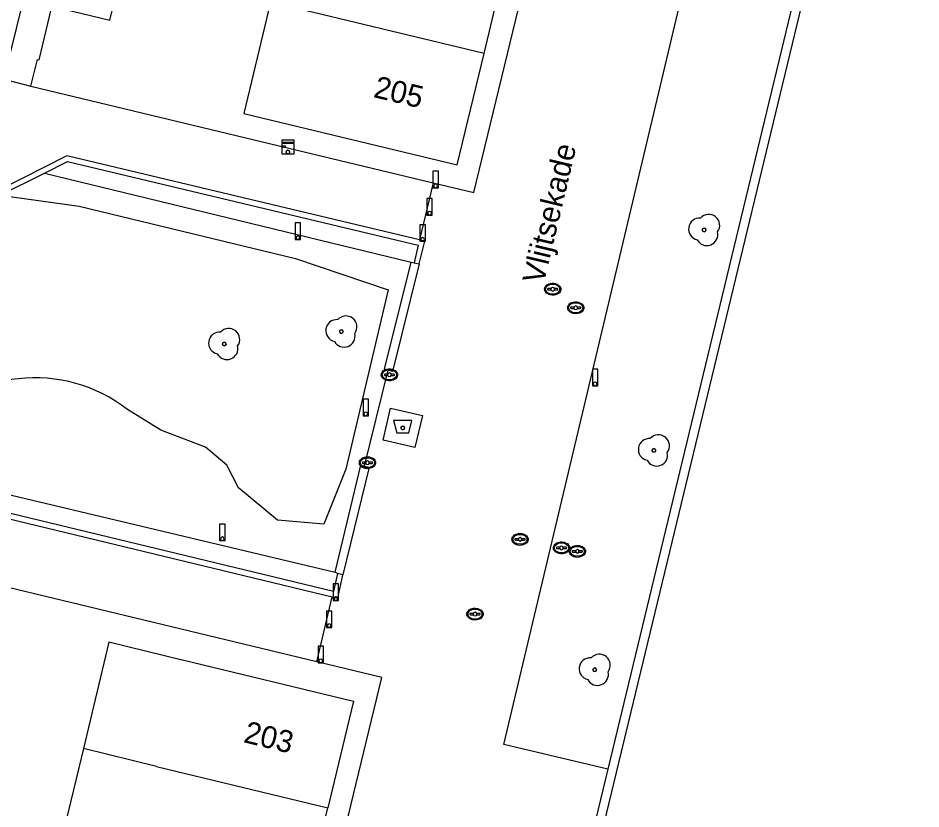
# Model space of a CAD drawing. Extents: x 194485 to 197793, y 468269 to 470822.
# Drawn here: x 194948.58 to 194997.88, y 470365.73 to 470408.89 of the extents above; entities that cross this region are included whole.
import ezdxf

# ---------------------------------------------------------------- set-up
doc = ezdxf.new("R2010")
doc.units = 0
for name, color, linetype in [('BGT grensvlak begroeid terreindeel', 7, 'Continuous'), ('BGT grensvlak ondersteunend wegdeel', 7, 'Continuous'), ('BGT grensvlak pand op maaiveld', 7, 'Continuous'), ('BGT grensvlak pand op maaiveld LR', 7, 'Continuous'), ('BGT grensvlak scheiding', 7, 'Continuous'), ('BGT grensvlak wegdeel', 7, 'Continuous'), ('BGT puntobject bak afval apart plaats', 7, 'Continuous'), ('BGT puntobject kast elektrakast', 7, 'Continuous'), ('BGT puntobject paal afsluitpaal', 7, 'Continuous'), ('BGT puntobject paal lichtmast', 7, 'Continuous'), ('BGT puntobject put inspectie- rioolput', 7, 'Continuous'), ('BGT puntobject put kolk', 7, 'Continuous'), ('BGT puntobject vegetatieobject boom', 7, 'Continuous'), ('BGT tekst huisnummerreeks', 7, 'Continuous'), ('BGT tekst openbare ruimte label weg', 7, 'Continuous')]:
    doc.layers.add(name, color=color, linetype=linetype)

msp = doc.modelspace()

# ---------------------------------------------------------------- linework, layer by layer
at = {"layer": 'BGT grensvlak begroeid terreindeel'}
for points in [[(194947.608, 470399.215), (194951.908, 470398.622), (194963.732, 470395.776), (194968.794, 470394.066), (194966.473, 470384.273), (194965.269, 470381.264), (194962.735, 470381.49), (194960.619, 470383.253), (194959.977, 470384.485), (194958.809, 470385.465), (194956.381, 470386.399), (194954.55, 470387.525)], [(194948.577, 470389.198), (194945.404, 470388.875), (194941.747, 470387.642), (194940.122, 470385.773), (194938.306, 470386.352), (194936.774, 470387.186), (194936.55, 470389.055), (194937.842, 470394.246)]]:
    msp.add_lwpolyline(points, dxfattribs=at)
msp.add_arc((194949.538, 470381.129), 8.126, 51.9144, 96.7911, dxfattribs=at)
at = {"layer": 'BGT grensvlak ondersteunend wegdeel'}
for p, q in [((194947.608, 470399.215), (194950.023, 470400.422)), ((194950.023, 470400.422), (194970.043, 470395.569)), ((194970.427, 470396.49), (194970.208, 470395.523)), ((194934.702, 470386.065), (194965.885, 470378.645)), ((194966.012, 470378.583), (194965.805, 470377.585))]:
    msp.add_line(p, q, dxfattribs=at)
for points in [[(194950.023, 470400.422), (194951.275, 470401.059), (194970.427, 470396.49)], [(194965.805, 470377.585), (194935.255, 470384.965), (194934.702, 470386.065)]]:
    msp.add_lwpolyline(points, dxfattribs=at)
at = {"layer": 'BGT grensvlak pand op maaiveld'}
for p, q in [((194950.415, 470416.323), (194948.097, 470406.767)), ((194974.02, 470406.963), (194975.419, 470412.798)), ((194952.142, 470369.017), (194950.877, 470363.747))]:
    msp.add_line(p, q, dxfattribs=at)
for points in [[(194950.632, 470409.476), (194953.592, 470408.78), (194954.304, 470411.72)], [(194962.37, 470409.755), (194960.903, 470403.676), (194972.56, 470400.872), (194974.02, 470406.963)], [(194957.544, 470373.839), (194953.539, 470374.833), (194952.142, 470369.017)], [(194957.544, 470373.839), (194957.55, 470373.865), (194966.895, 470371.6), (194965.484, 470365.789)], [(194965.368, 470360.197), (194964.196, 470360.482), (194965.484, 470365.789)]]:
    msp.add_lwpolyline(points, dxfattribs=at)
at = {"layer": 'BGT grensvlak pand op maaiveld LR'}
for p, q in [((194974.02, 470406.963), (194962.37, 470409.755)), ((194956.142, 470368.049), (194952.142, 470369.017)), ((194956.142, 470368.049), (194965.484, 470365.789))]:
    msp.add_line(p, q, dxfattribs=at)
at = {"layer": 'BGT grensvlak scheiding'}
for p, q in [((194970.043, 470395.569), (194970.208, 470395.523)), ((194970.208, 470395.523), (194970.483, 470395.472)), ((194983.929, 470380.934), (194980.781, 470367.902)), ((194966.012, 470378.583), (194965.885, 470378.645)), ((194966.312, 470378.51), (194966.012, 470378.583)), ((194980.781, 470367.902), (194978.004, 470356.407))]:
    msp.add_line(p, q, dxfattribs=at)
for points in [[(194967.401, 470311.13), (194971.322, 470326.832), (194971.959, 470329.451), (194977.429, 470351.898), (194984.415, 470380.816), (194992.917, 470416.021), (194996.687, 470429.814), (194999.969, 470441.597)], [(194967.401, 470311.13), (194971.322, 470326.832), (194971.959, 470329.451), (194977.429, 470351.898), (194984.415, 470380.816), (194992.917, 470416.021), (194996.687, 470429.814), (194999.969, 470441.597)], [(194994.085, 470422.192), (194992.432, 470416.146), (194983.929, 470380.934)], [(194968.766, 470389.676), (194968.58, 470389.736), (194970.043, 470395.569)], [(194970.483, 470395.472), (194969.03, 470389.592), (194968.766, 470389.676)], [(194965.885, 470378.645), (194967.3, 470384.485), (194967.468, 470384.438)], [(194967.468, 470384.438), (194967.753, 470384.38), (194966.312, 470378.51)]]:
    msp.add_lwpolyline(points, dxfattribs=at)
at = {"layer": 'BGT grensvlak wegdeel'}
for p, q in [((194947.806, 470405.553), (194949.281, 470405.179)), ((194949.281, 470405.179), (194971.246, 470399.896)), ((194971.246, 470399.896), (194970.497, 470396.782)), ((194968.766, 470389.676), (194967.468, 470384.438)), ((194964.884, 470373.758), (194965.735, 470377.294))]:
    msp.add_line(p, q, dxfattribs=at)
for points in [[(194949.281, 470405.179), (194949.632, 470406.637), (194949.729, 470406.614), (194956.893, 470436.688), (194960.634, 470452.248), (194960.319, 470452.338), (194963.264, 470470.599)], [(194971.246, 470399.896), (194973.456, 470399.365), (194979.407, 470423.894), (194980.849, 470423.551), (194986.219, 470445.939), (194985.876, 470445.997), (194991.701, 470470.408)], [(194980.781, 470367.902), (194975.107, 470369.246), (194984.962, 470410.741), (194988.169, 470423.778)], [(194970.497, 470396.782), (194951.238, 470401.376), (194931.646, 470391.43), (194935.05, 470384.706), (194965.735, 470377.294)], [(194970.483, 470395.472), (194970.785, 470396.713), (194970.497, 470396.782)], [(194970.66, 470387.197), (194970.246, 470385.443), (194968.507, 470385.853), (194968.921, 470387.607), (194970.66, 470387.197)], [(194964.884, 470373.758), (194944.02, 470378.774), (194943.715, 470377.517)], [(194965.735, 470377.294), (194966.036, 470377.221), (194966.312, 470378.51)], [(194965.368, 470360.197), (194968.446, 470372.893), (194964.884, 470373.758)]]:
    msp.add_lwpolyline(points, dxfattribs=at)
at = {"layer": 'BGT puntobject bak afval apart plaats'}
msp.add_lwpolyline([(194969.908, 470386.25), (194970.083, 470386.925), (194969.083, 470386.925), (194969.258, 470386.25)], close=True, dxfattribs=at)
msp.add_circle((194969.583, 470386.525), 0.1, dxfattribs=at)
for start, end in [(0, 180), (180, 0)]:
    msp.add_arc((194969.583, 470386.525), 0.1, start, end, dxfattribs=at)
at = {"layer": 'BGT puntobject kast elektrakast'}
msp.add_lwpolyline([(194963.652, 470402.22), (194962.976, 470402.22), (194962.976, 470402.119), (194963.652, 470402.119)], close=True, dxfattribs=at)
msp.add_lwpolyline([(194963.314, 470401.472), (194963.652, 470401.472), (194963.652, 470402.046), (194962.976, 470402.046), (194962.976, 470401.472), (194963.314, 470401.472)], dxfattribs=at)
for centre, radius in [((194963.118, 470401.877), 0.0607), ((194963.314, 470401.572), 0.1)]:
    msp.add_circle(centre, radius, dxfattribs=at)
for start, end in [(0, 180), (180, 0)]:
    msp.add_arc((194963.314, 470401.572), 0.1, start, end, dxfattribs=at)
at = {"layer": 'BGT puntobject paal afsluitpaal'}
for points in [[(194971.529, 470400.53), (194971.229, 470400.53), (194971.229, 470399.63), (194971.379, 470399.63)], [(194971.379, 470399.63), (194971.529, 470399.63), (194971.529, 470400.53)], [(194971.197, 470399.037), (194970.897, 470399.037), (194970.897, 470398.137), (194971.047, 470398.137)], [(194971.047, 470398.137), (194971.197, 470398.137), (194971.197, 470399.037)], [(194970.819, 470397.609), (194970.519, 470397.609), (194970.519, 470396.709), (194970.669, 470396.709)], [(194970.669, 470396.709), (194970.819, 470396.709), (194970.819, 470397.609)], [(194966.082, 470378.008), (194965.782, 470378.008), (194965.782, 470377.108), (194965.932, 470377.108)], [(194965.932, 470377.108), (194966.082, 470377.108), (194966.082, 470378.008)], [(194965.718, 470376.527), (194965.418, 470376.527), (194965.418, 470375.627), (194965.568, 470375.627)], [(194965.568, 470375.627), (194965.718, 470375.627), (194965.718, 470376.527)], [(194965.259, 470374.608), (194964.959, 470374.608), (194964.959, 470373.708), (194965.109, 470373.708)], [(194965.109, 470373.708), (194965.259, 470373.708), (194965.259, 470374.608)]]:
    msp.add_lwpolyline(points, dxfattribs=at)
for centre, start, end in [((194971.379, 470399.73), 0, 180), ((194971.379, 470399.73), 0, 180), ((194971.379, 470399.73), 180, 0), ((194971.379, 470399.73), 180, 270), ((194971.379, 470399.73), 270, 0), ((194971.047, 470398.237), 0, 180), ((194971.047, 470398.237), 0, 180), ((194971.047, 470398.237), 180, 0), ((194971.047, 470398.237), 180, 270), ((194971.047, 470398.237), 270, 0), ((194970.669, 470396.809), 0, 180), ((194970.669, 470396.809), 0, 180), ((194970.669, 470396.809), 180, 0), ((194970.669, 470396.809), 180, 270), ((194970.669, 470396.809), 270, 0), ((194965.932, 470377.208), 0, 180), ((194965.932, 470377.208), 0, 180), ((194965.932, 470377.208), 180, 0), ((194965.932, 470377.208), 180, 270), ((194965.932, 470377.208), 270, 0), ((194965.568, 470375.727), 0, 180), ((194965.568, 470375.727), 0, 180), ((194965.568, 470375.727), 180, 0), ((194965.568, 470375.727), 180, 270), ((194965.568, 470375.727), 270, 0), ((194965.109, 470373.808), 0, 180), ((194965.109, 470373.808), 0, 180), ((194965.109, 470373.808), 180, 0), ((194965.109, 470373.808), 180, 270), ((194965.109, 470373.808), 270, 0)]:
    msp.add_arc(centre, 0.1, start, end, dxfattribs=at)
at = {"layer": 'BGT puntobject paal lichtmast'}
for points in [[(194964.004, 470397.705), (194963.704, 470397.705), (194963.704, 470396.805), (194963.854, 470396.805)], [(194963.854, 470396.805), (194964.004, 470396.805), (194964.004, 470397.705)], [(194980.235, 470389.72), (194979.935, 470389.72), (194979.935, 470388.82), (194980.085, 470388.82)], [(194980.085, 470388.82), (194980.235, 470388.82), (194980.235, 470389.72)], [(194967.714, 470388.087), (194967.414, 470388.087), (194967.414, 470387.187), (194967.564, 470387.187)], [(194967.564, 470387.187), (194967.714, 470387.187), (194967.714, 470388.087)], [(194959.883, 470381.272), (194959.583, 470381.272), (194959.583, 470380.372), (194959.733, 470380.372)], [(194959.733, 470380.372), (194959.883, 470380.372), (194959.883, 470381.272)]]:
    msp.add_lwpolyline(points, dxfattribs=at)
for centre, start, end in [((194963.854, 470396.905), 0, 180), ((194963.854, 470396.905), 0, 180), ((194963.854, 470396.905), 180, 0), ((194963.854, 470396.905), 180, 270), ((194963.854, 470396.905), 270, 0), ((194980.085, 470388.92), 0, 180), ((194980.085, 470388.92), 0, 180), ((194980.085, 470388.92), 180, 0), ((194980.085, 470388.92), 180, 270), ((194980.085, 470388.92), 270, 0), ((194967.564, 470387.287), 0, 180), ((194967.564, 470387.287), 0, 180), ((194967.564, 470387.287), 180, 0), ((194967.564, 470387.287), 180, 270), ((194967.564, 470387.287), 270, 0), ((194959.733, 470380.472), 0, 180), ((194959.733, 470380.472), 0, 180), ((194959.733, 470380.472), 180, 0), ((194959.733, 470380.472), 180, 270), ((194959.733, 470380.472), 270, 0)]:
    msp.add_arc(centre, 0.1, start, end, dxfattribs=at)
at = {"layer": 'BGT puntobject put inspectie- rioolput'}
for p, q in [((194977.678, 470394.129), (194977.521, 470394.129)), ((194977.521, 470394.055), (194977.678, 470394.055)), ((194978.021, 470394.129), (194977.864, 470394.129)), ((194977.864, 470394.055), (194978.021, 470394.055)), ((194978.934, 470393.115), (194978.777, 470393.115)), ((194978.777, 470393.04), (194978.934, 470393.04)), ((194979.277, 470393.115), (194979.12, 470393.115)), ((194979.12, 470393.04), (194979.277, 470393.04)), ((194975.894, 470380.476), (194975.737, 470380.476)), ((194975.737, 470380.4), (194975.894, 470380.4)), ((194976.237, 470380.476), (194976.08, 470380.476)), ((194976.08, 470380.4), (194976.237, 470380.4)), ((194978.157, 470380.013), (194978, 470380.013)), ((194978, 470379.938), (194978.157, 470379.938)), ((194978.5, 470380.013), (194978.343, 470380.013)), ((194978.343, 470379.938), (194978.5, 470379.938)), ((194979.024, 470379.821), (194978.867, 470379.821)), ((194978.867, 470379.746), (194979.024, 470379.746)), ((194979.367, 470379.821), (194979.21, 470379.821)), ((194979.21, 470379.746), (194979.367, 470379.746)), ((194973.435, 470376.397), (194973.278, 470376.397)), ((194973.278, 470376.322), (194973.435, 470376.322)), ((194973.778, 470376.397), (194973.621, 470376.397)), ((194973.621, 470376.322), (194973.778, 470376.322))]:
    msp.add_line(p, q, dxfattribs=at)
for centre, radius, start, end in [((194977.771, 470394.092), 0.1, 0, 180), ((194977.521, 470394.092), 0.0375, 90, 270), ((194977.771, 470394.092), 0.1, 157.9757, 180), ((194977.771, 470394.092), 0.1, 180, 202.0243), ((194977.771, 470394.092), 0.1, 180, 0), ((194977.771, 470394.092), 0.1, 0, 22.0243), ((194977.771, 470394.092), 0.1, 337.9757, 0), ((194978.021, 470394.092), 0.0375, 270, 90), ((194979.027, 470393.077), 0.1, 0, 180), ((194978.777, 470393.077), 0.0375, 90, 270), ((194979.027, 470393.077), 0.1, 157.9757, 180), ((194979.027, 470393.077), 0.1, 180, 202.0243), ((194979.027, 470393.077), 0.1, 180, 0), ((194979.027, 470393.077), 0.1, 0, 22.0243), ((194979.027, 470393.077), 0.1, 337.9757, 0), ((194979.277, 470393.077), 0.0375, 270, 90), ((194975.737, 470380.438), 0.0375, 90, 270), ((194975.987, 470380.438), 0.1, 0, 180), ((194975.987, 470380.438), 0.1, 157.9757, 180), ((194975.987, 470380.438), 0.1, 180, 202.0243), ((194975.987, 470380.438), 0.1, 180, 0), ((194975.987, 470380.438), 0.1, 0, 22.0243), ((194975.987, 470380.438), 0.1, 337.9757, 0), ((194976.237, 470380.438), 0.0375, 270, 90), ((194978, 470379.975), 0.0375, 90, 270), ((194978.25, 470379.975), 0.1, 0, 180), ((194978.25, 470379.975), 0.1, 157.9757, 180), ((194978.25, 470379.975), 0.1, 180, 202.0243), ((194978.25, 470379.975), 0.1, 180, 0), ((194978.25, 470379.975), 0.1, 0, 22.0243), ((194978.25, 470379.975), 0.1, 337.9757, 0), ((194978.5, 470379.975), 0.0375, 270, 90), ((194979.117, 470379.783), 0.1, 0, 180), ((194978.867, 470379.783), 0.0375, 90, 270), ((194979.117, 470379.783), 0.1, 157.9757, 180), ((194979.117, 470379.783), 0.1, 180, 202.0243), ((194979.117, 470379.783), 0.1, 180, 0), ((194979.117, 470379.783), 0.1, 0, 22.0243), ((194979.117, 470379.783), 0.1, 337.9757, 0), ((194979.367, 470379.783), 0.0375, 270, 90), ((194973.528, 470376.359), 0.1, 0, 180), ((194973.278, 470376.359), 0.0375, 90, 270), ((194973.528, 470376.359), 0.1, 157.9757, 180), ((194973.528, 470376.359), 0.1, 180, 202.0243), ((194973.528, 470376.359), 0.1, 180, 0), ((194973.528, 470376.359), 0.1, 0, 22.0243), ((194973.528, 470376.359), 0.1, 337.9757, 0), ((194973.778, 470376.359), 0.0375, 270, 90)]:
    msp.add_arc(centre, radius, start, end, dxfattribs=at)
for centre in [(194977.771, 470394.092), (194979.027, 470393.077), (194975.987, 470380.438), (194978.25, 470379.975), (194979.117, 470379.783), (194973.528, 470376.359)]:
    msp.add_ellipse(centre, major_axis=(0.392, 0), ratio=0.689655, dxfattribs=at)
for points in [[(194978.213, 470394.092), (194978.213, 470394.135), (194978.201, 470394.179), (194978.135, 470394.293), (194978.054, 470394.35), (194977.862, 470394.415), (194977.752, 470394.421), (194977.549, 470394.38), (194977.458, 470394.333), (194977.355, 470394.216), (194977.33, 470394.156), (194977.328, 470394.034), (194977.352, 470393.973), (194977.436, 470393.874), (194977.495, 470393.835), (194977.674, 470393.767), (194977.808, 470393.76), (194978.041, 470393.822), (194978.141, 470393.891), (194978.204, 470394.016), (194978.213, 470394.054), (194978.213, 470394.092)], [(194979.469, 470393.077), (194979.469, 470393.12), (194979.457, 470393.164), (194979.391, 470393.278), (194979.31, 470393.335), (194979.118, 470393.4), (194979.008, 470393.406), (194978.805, 470393.365), (194978.714, 470393.318), (194978.611, 470393.201), (194978.586, 470393.141), (194978.584, 470393.019), (194978.608, 470392.958), (194978.692, 470392.859), (194978.751, 470392.82), (194978.93, 470392.752), (194979.064, 470392.745), (194979.297, 470392.807), (194979.397, 470392.876), (194979.46, 470393.001), (194979.469, 470393.039), (194979.469, 470393.077)], [(194976.429, 470380.438), (194976.429, 470380.481), (194976.417, 470380.525), (194976.351, 470380.639), (194976.27, 470380.696), (194976.078, 470380.761), (194975.968, 470380.767), (194975.765, 470380.726), (194975.674, 470380.679), (194975.571, 470380.562), (194975.546, 470380.502), (194975.544, 470380.38), (194975.568, 470380.319), (194975.652, 470380.22), (194975.711, 470380.181), (194975.89, 470380.113), (194976.024, 470380.106), (194976.257, 470380.168), (194976.357, 470380.237), (194976.42, 470380.362), (194976.429, 470380.4), (194976.429, 470380.438)], [(194978.692, 470379.975), (194978.692, 470380.018), (194978.68, 470380.062), (194978.614, 470380.176), (194978.533, 470380.233), (194978.341, 470380.298), (194978.231, 470380.304), (194978.028, 470380.263), (194977.937, 470380.216), (194977.834, 470380.099), (194977.809, 470380.039), (194977.807, 470379.917), (194977.831, 470379.856), (194977.915, 470379.757), (194977.974, 470379.718), (194978.153, 470379.65), (194978.287, 470379.643), (194978.52, 470379.705), (194978.62, 470379.774), (194978.683, 470379.899), (194978.692, 470379.937), (194978.692, 470379.975)], [(194979.559, 470379.783), (194979.559, 470379.826), (194979.547, 470379.87), (194979.481, 470379.984), (194979.4, 470380.041), (194979.208, 470380.106), (194979.098, 470380.112), (194978.895, 470380.071), (194978.804, 470380.024), (194978.701, 470379.907), (194978.676, 470379.847), (194978.674, 470379.725), (194978.698, 470379.664), (194978.782, 470379.565), (194978.841, 470379.526), (194979.02, 470379.458), (194979.154, 470379.451), (194979.387, 470379.513), (194979.487, 470379.582), (194979.55, 470379.707), (194979.559, 470379.745), (194979.559, 470379.783)], [(194973.97, 470376.359), (194973.97, 470376.402), (194973.958, 470376.446), (194973.892, 470376.56), (194973.811, 470376.617), (194973.619, 470376.682), (194973.509, 470376.688), (194973.306, 470376.647), (194973.215, 470376.6), (194973.112, 470376.483), (194973.087, 470376.423), (194973.085, 470376.301), (194973.109, 470376.24), (194973.193, 470376.141), (194973.252, 470376.102), (194973.431, 470376.034), (194973.565, 470376.027), (194973.798, 470376.089), (194973.898, 470376.158), (194973.961, 470376.283), (194973.97, 470376.321), (194973.97, 470376.359)]]:
    msp.add_open_spline(points, degree=3, dxfattribs=at)
at = {"layer": 'BGT puntobject put kolk'}
for p, q in [((194968.761, 470389.455), (194968.604, 470389.455)), ((194968.604, 470389.381), (194968.761, 470389.381)), ((194969.104, 470389.455), (194968.947, 470389.455)), ((194968.947, 470389.381), (194969.104, 470389.381)), ((194967.563, 470384.659), (194967.406, 470384.659)), ((194967.406, 470384.584), (194967.563, 470384.584)), ((194967.906, 470384.659), (194967.749, 470384.659)), ((194967.749, 470384.584), (194967.906, 470384.584))]:
    msp.add_line(p, q, dxfattribs=at)
for centre, radius, start, end in [((194968.604, 470389.418), 0.0375, 90, 270), ((194968.854, 470389.418), 0.1, 0, 180), ((194968.854, 470389.418), 0.1, 157.9757, 180), ((194968.854, 470389.418), 0.1, 180, 202.0243), ((194968.854, 470389.418), 0.1, 180, 0), ((194968.854, 470389.418), 0.1, 0, 22.0243), ((194968.854, 470389.418), 0.1, 337.9757, 0), ((194969.104, 470389.418), 0.0375, 270, 90), ((194967.406, 470384.621), 0.0375, 90, 270), ((194967.656, 470384.621), 0.1, 0, 180), ((194967.656, 470384.621), 0.1, 157.9757, 180), ((194967.656, 470384.621), 0.1, 180, 202.0243), ((194967.656, 470384.621), 0.1, 180, 0), ((194967.656, 470384.621), 0.1, 0, 22.0243), ((194967.656, 470384.621), 0.1, 337.9757, 0), ((194967.906, 470384.621), 0.0375, 270, 90)]:
    msp.add_arc(centre, radius, start, end, dxfattribs=at)
for centre in [(194968.854, 470389.418), (194967.656, 470384.621)]:
    msp.add_ellipse(centre, major_axis=(0.392, 0), ratio=0.689655, dxfattribs=at)
for points in [[(194969.296, 470389.418), (194969.296, 470389.461), (194969.284, 470389.505), (194969.218, 470389.619), (194969.137, 470389.676), (194968.945, 470389.741), (194968.835, 470389.747), (194968.632, 470389.706), (194968.541, 470389.659), (194968.438, 470389.542), (194968.413, 470389.482), (194968.411, 470389.36), (194968.435, 470389.299), (194968.519, 470389.2), (194968.578, 470389.161), (194968.757, 470389.093), (194968.891, 470389.086), (194969.124, 470389.148), (194969.224, 470389.217), (194969.287, 470389.342), (194969.296, 470389.38), (194969.296, 470389.418)], [(194968.098, 470384.621), (194968.098, 470384.664), (194968.086, 470384.708), (194968.02, 470384.822), (194967.939, 470384.879), (194967.747, 470384.944), (194967.637, 470384.95), (194967.434, 470384.909), (194967.343, 470384.862), (194967.24, 470384.745), (194967.215, 470384.685), (194967.213, 470384.563), (194967.237, 470384.502), (194967.321, 470384.403), (194967.38, 470384.364), (194967.559, 470384.296), (194967.693, 470384.289), (194967.926, 470384.351), (194968.026, 470384.42), (194968.089, 470384.545), (194968.098, 470384.583), (194968.098, 470384.621)]]:
    msp.add_open_spline(points, degree=3, dxfattribs=at)
at = {"layer": 'BGT puntobject vegetatieobject boom'}
for centre in [(194986.039, 470397.325), (194966.229, 470391.781), (194959.832, 470391.1), (194983.297, 470385.292), (194980.063, 470373.32)]:
    msp.add_circle(centre, 0.1, dxfattribs=at)
for centre, radius, start, end in [((194986.289, 470397.575), 0.6, 323.5446, 138.4658), ((194985.789, 470397.375), 0.6, 85.137, 257.7544), ((194986.189, 470397.075), 0.6, 208.5058, 13.8356), ((194986.039, 470397.325), 0.1, 0, 180), ((194986.039, 470397.325), 0.1, 180, 0), ((194965.979, 470391.831), 0.6, 85.137, 257.7544), ((194966.479, 470392.031), 0.6, 323.5446, 138.4658), ((194959.582, 470391.15), 0.6, 85.137, 257.7544), ((194960.082, 470391.35), 0.6, 323.5446, 138.4658), ((194966.229, 470391.781), 0.1, 0, 180), ((194966.229, 470391.781), 0.1, 180, 0), ((194959.832, 470391.1), 0.1, 0, 180), ((194966.379, 470391.531), 0.6, 208.5058, 13.8356), ((194959.982, 470390.85), 0.6, 208.5058, 13.8356), ((194959.832, 470391.1), 0.1, 180, 0), ((194983.047, 470385.342), 0.6, 85.137, 257.7544), ((194983.547, 470385.542), 0.6, 323.5446, 138.4658), ((194983.297, 470385.292), 0.1, 0, 180), ((194983.297, 470385.292), 0.1, 180, 0), ((194983.447, 470385.042), 0.6, 208.5058, 13.8356), ((194979.813, 470373.37), 0.6, 85.137, 257.7544), ((194980.313, 470373.57), 0.6, 323.5446, 138.4658), ((194980.213, 470373.07), 0.6, 208.5058, 13.8356), ((194980.063, 470373.32), 0.1, 0, 180), ((194980.063, 470373.32), 0.1, 180, 0)]:
    msp.add_arc(centre, radius, start, end, dxfattribs=at)

# ---------------------------------------------------------------- texts
at = {"layer": 'BGT tekst huisnummerreeks'}
for s, rotation, p in [('205', 346.5, (194967.933, 470404.585)), ('203', 346.4, (194960.839, 470369.375))]:
    msp.add_text(s, height=1.2, rotation=rotation, dxfattribs=at).set_placement(p)
at = {"layer": 'BGT tekst openbare ruimte label weg'}
msp.add_text('Vlijtsekade', height=1.2, rotation=76.6, dxfattribs=at).set_placement((194977.275, 470394.327))

doc.saveas('drawing.dxf')
